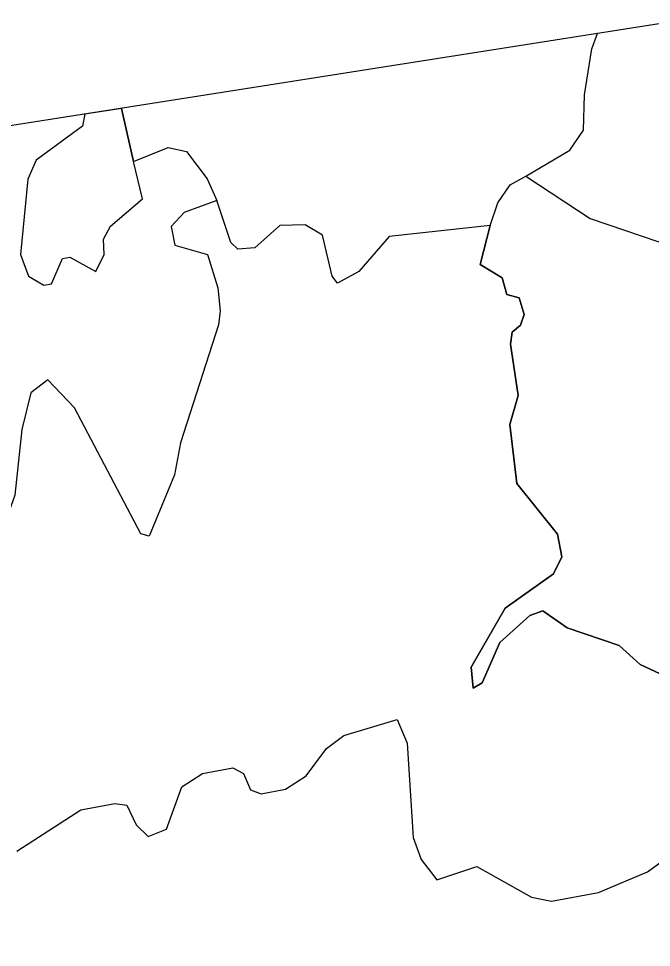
# Model space of a CAD drawing. Extents: x 643342 to 646936, y 5873857 to 5876103.
# Drawn here: x 646370.4 to 646411.7, y 5875398.2 to 5875458.9 of the extents above; entities that cross this region are included whole.
import ezdxf

# ---------------------------------------------------------------- set-up
doc = ezdxf.new("R2010")
doc.units = 0
doc.layers.add('Niveau 63', color=7, linetype='Continuous')

msp = doc.modelspace()

# ---------------------------------------------------------------- linework, layer by layer
at = {"layer": 'Niveau 63'}
for p, q in [((646374.724, 5875452.646), (646374.57, 5875451.864)), ((646377.109, 5875453.022), (646374.724, 5875452.646)), ((646374.57, 5875451.864), (646371.538, 5875449.646)), ((646376.408, 5875445.331), (646378.496, 5875447.117)), ((646384.25, 5875444.256), (646383.351, 5875447.01)), ((646375.933, 5875444.487), (646376.408, 5875445.331)), ((646387.456, 5875445.368), (646385.822, 5875443.917)), ((646389.111, 5875445.406), (646387.456, 5875445.368)), ((646390.249, 5875444.734), (646389.111, 5875445.406)), ((646401.181, 5875445.381), (646394.595, 5875444.649)), ((646400.53, 5875442.829), (646401.181, 5875445.381)), ((646390.872, 5875442.059), (646390.249, 5875444.734)), ((646394.595, 5875444.649), (646392.605, 5875442.372)), ((646375.99, 5875443.483), (646375.933, 5875444.487)), ((646370.525, 5875443.474), (646371.051, 5875442.058)), ((646375.437, 5875442.364), (646375.99, 5875443.483)), ((646382.734, 5875443.471), (646383.398, 5875441.308)), ((646373.258, 5875443.215), (646373.749, 5875443.313)), ((646373.749, 5875443.313), (646375.437, 5875442.364)), ((646383.398, 5875441.308), (646383.555, 5875439.794)), ((646403.081, 5875440.639), (646402.274, 5875440.877)), ((646403.413, 5875439.558), (646403.081, 5875440.639)), ((646383.555, 5875439.794), (646383.455, 5875438.888)), ((646403.157, 5875438.869), (646403.413, 5875439.558)), ((646383.455, 5875438.888), (646380.962, 5875431.186)), ((646402.623, 5875438.401), (646403.157, 5875438.869)), ((646374.044, 5875433.459), (646372.318, 5875435.293)), ((646378.375, 5875425.232), (646374.044, 5875433.459)), ((646380.962, 5875431.186), (646380.584, 5875429.082)), ((646405.588, 5875425.221), (646402.922, 5875428.527)), ((646401.821, 5875418.15), (646400.656, 5875415.517)), ((646400.084, 5875415.164), (646399.949, 5875416.539)), ((646400.656, 5875415.517), (646400.084, 5875415.164)), ((646395.123, 5875413.108), (646395.77, 5875411.57)), ((646395.77, 5875411.57), (646396.152, 5875405.414)), ((646389.181, 5875409.44), (646390.5, 5875411.226)), ((646384.382, 5875409.96), (646385.089, 5875409.585)), ((646380.051, 5875405.958), (646381.056, 5875408.708)), ((646374.467, 5875407.226), (646376.69, 5875407.636)), ((646370.276, 5875404.522), (646374.467, 5875407.226)), ((646411.447, 5875403.164), (646416.151, 5875406.597)), ((646396.152, 5875405.414), (646396.681, 5875403.979)), ((646396.681, 5875403.979), (646397.701, 5875402.641)), ((646397.701, 5875402.641), (646400.317, 5875403.518)), ((646408.259, 5875401.812), (646411.447, 5875403.164)), ((646405.189, 5875401.248), (646408.259, 5875401.812))]:
    msp.add_line(p, q, dxfattribs=at)
msp.add_lwpolyline([(646368.355, 5875208.692), (646684.467, 5875258.426), (646647.166, 5875495.51), (646331.055, 5875445.776)], close=True, dxfattribs=at)
for points in [[(646403.509, 5875448.602), (646407.712, 5875445.822), (646413.271, 5875443.943), (646415.77, 5875443.506), (646418.502, 5875443.895), (646420.156, 5875444.581), (646422.278, 5875444.732), (646427.12, 5875446), (646433.105, 5875450.04), (646438.046, 5875454.279), (646441.832, 5875459.167), (646445.32, 5875462.996), (646446.295, 5875463.907)], [(646403.509, 5875448.602), (646406.381, 5875450.289), (646407.268, 5875451.603), (646407.351, 5875453.904), (646407.81, 5875456.912), (646408.188, 5875457.911)], [(646377.109, 5875453.022), (646374.724, 5875452.646), (646374.57, 5875451.864), (646371.538, 5875449.646), (646371.004, 5875448.408), (646370.525, 5875443.474), (646371.051, 5875442.058), (646372.055, 5875441.467), (646372.546, 5875441.565), (646373.258, 5875443.215), (646373.749, 5875443.313), (646375.437, 5875442.364), (646375.99, 5875443.483), (646375.933, 5875444.487), (646376.408, 5875445.331), (646378.496, 5875447.117), (646377.91, 5875449.555), (646377.109, 5875453.022)], [(646378.496, 5875447.117), (646377.91, 5875449.555), (646377.109, 5875453.022)], [(646377.109, 5875453.022), (646377.91, 5875449.555)], [(646377.109, 5875453.022), (646377.91, 5875449.555)], [(646377.91, 5875449.555), (646380.154, 5875450.475), (646381.351, 5875450.198), (646382.703, 5875448.427), (646383.351, 5875447.01)], [(646371.538, 5875449.646), (646371.004, 5875448.408), (646370.525, 5875443.474)], [(646401.181, 5875445.381), (646401.678, 5875446.857), (646402.484, 5875448.036), (646403.509, 5875448.602)], [(646383.351, 5875447.01), (646381.207, 5875446.227), (646380.36, 5875445.305), (646380.592, 5875444.086), (646382.734, 5875443.471), (646383.398, 5875441.308), (646383.555, 5875439.794), (646383.455, 5875438.888), (646380.962, 5875431.186), (646380.584, 5875429.082), (646378.926, 5875425.076), (646378.375, 5875425.232), (646374.044, 5875433.459), (646372.318, 5875435.293), (646371.196, 5875434.448), (646370.622, 5875432.05), (646370.162, 5875427.766)], [(646383.351, 5875447.01), (646381.207, 5875446.227), (646380.36, 5875445.305)], [(646380.36, 5875445.305), (646380.592, 5875444.086), (646382.734, 5875443.471)], [(646401.181, 5875445.381), (646400.53, 5875442.829), (646401.962, 5875441.961), (646402.274, 5875440.877), (646403.081, 5875440.639), (646403.413, 5875439.558), (646403.157, 5875438.869), (646402.623, 5875438.401), (646402.505, 5875437.613), (646403.01, 5875434.271), (646402.477, 5875432.385), (646402.922, 5875428.527), (646405.588, 5875425.221), (646405.86, 5875423.746), (646405.308, 5875422.626), (646402.157, 5875420.389), (646399.949, 5875416.539), (646400.084, 5875415.164), (646400.656, 5875415.517), (646401.821, 5875418.15), (646403.771, 5875419.914), (646404.615, 5875420.209), (646406.206, 5875419.103), (646409.606, 5875417.958), (646410.978, 5875416.696), (646412.923, 5875415.787)], [(646385.822, 5875443.917), (646384.703, 5875443.822), (646384.25, 5875444.256)], [(646371.051, 5875442.058), (646372.055, 5875441.467), (646372.546, 5875441.565), (646373.258, 5875443.215)], [(646402.274, 5875440.877), (646401.962, 5875441.961), (646400.53, 5875442.829)], [(646392.605, 5875442.372), (646391.207, 5875441.605), (646390.872, 5875442.059)], [(646403.01, 5875434.271), (646402.505, 5875437.613), (646402.623, 5875438.401)], [(646372.318, 5875435.293), (646371.196, 5875434.448), (646370.622, 5875432.05)], [(646402.922, 5875428.527), (646402.477, 5875432.385), (646403.01, 5875434.271)], [(646370.622, 5875432.05), (646370.162, 5875427.766), (646368.738, 5875423.817)], [(646380.584, 5875429.082), (646378.926, 5875425.076), (646378.375, 5875425.232)], [(646405.308, 5875422.626), (646405.86, 5875423.746), (646405.588, 5875425.221)], [(646399.949, 5875416.539), (646402.157, 5875420.389), (646405.308, 5875422.626)], [(646406.206, 5875419.103), (646404.615, 5875420.209), (646403.771, 5875419.914), (646401.821, 5875418.15)], [(646412.923, 5875415.787), (646410.978, 5875416.696), (646409.606, 5875417.958), (646406.206, 5875419.103)], [(646370.276, 5875404.522), (646374.467, 5875407.226), (646376.69, 5875407.636), (646377.458, 5875407.514), (646378.084, 5875406.236), (646378.85, 5875405.486), (646380.051, 5875405.958), (646381.056, 5875408.708), (646382.416, 5875409.59), (646384.382, 5875409.96), (646385.089, 5875409.585), (646385.54, 5875408.523), (646386.228, 5875408.266), (646387.822, 5875408.558), (646389.181, 5875409.44), (646390.5, 5875411.226), (646391.622, 5875412.071), (646395.123, 5875413.108), (646395.77, 5875411.57), (646396.152, 5875405.414), (646396.681, 5875403.979), (646397.701, 5875402.641), (646400.317, 5875403.518), (646403.873, 5875401.507), (646405.189, 5875401.248), (646408.259, 5875401.812), (646411.447, 5875403.164), (646416.151, 5875406.597)], [(646390.5, 5875411.226), (646391.622, 5875412.071), (646395.123, 5875413.108)], [(646381.056, 5875408.708), (646382.416, 5875409.59), (646384.382, 5875409.96)], [(646385.089, 5875409.585), (646385.54, 5875408.523), (646386.228, 5875408.266)], [(646386.228, 5875408.266), (646387.822, 5875408.558), (646389.181, 5875409.44)], [(646376.69, 5875407.636), (646377.458, 5875407.514), (646378.084, 5875406.236)], [(646378.084, 5875406.236), (646378.85, 5875405.486), (646380.051, 5875405.958)], [(646400.317, 5875403.518), (646403.873, 5875401.507), (646405.189, 5875401.248)]]:
    msp.add_lwpolyline(points, dxfattribs=at)

doc.saveas('drawing.dxf')
